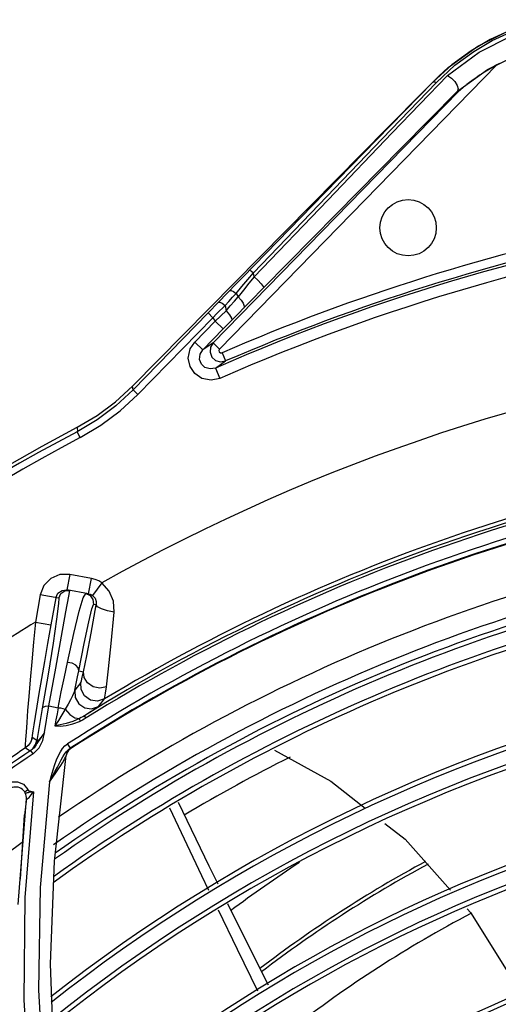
# Model space of a CAD drawing. Extents: x 40.7 to 137.4, y -250.8 to -221.5.
# Tile 266 of 320: x 123.002 to 123.0539, y -239.3488 to -239.242. Entities that reach past the tile are written whole.
import ezdxf

# ---------------------------------------------------------------- set-up
doc = ezdxf.new("R2010")
doc.units = 0
doc.header["$MEASUREMENT"] = 0
doc.layers.get('0').update_dxf_attribs({"linetype": 'CONTINUOUS'})

msp = doc.modelspace()

# ---------------------------------------------------------------- linework, layer by layer
at = {"color": 6, "linetype": 'Continuous'}
for p, q in [((123.0516826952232, -239.2448817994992), (123.0552329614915, -239.2431076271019)), ((123.0484666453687, -239.2472078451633), (123.0516826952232, -239.2448817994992)), ((123.0236963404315, -239.277717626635), (123.0537457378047, -239.2469206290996)), ((123.0488647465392, -239.2469140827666), (123.0468055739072, -239.2487939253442)), ((123.0479619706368, -239.2476515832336), (123.0484666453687, -239.2472078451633)), ((123.041333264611, -239.2549100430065), (123.0471916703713, -239.2488162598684)), ((123.0424074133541, -239.2542817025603), (123.0484075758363, -239.2480595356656)), ((123.0458070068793, -239.2497794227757), (123.0469450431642, -239.2486253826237)), ((123.0469450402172, -239.2486253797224), (123.0468055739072, -239.2487939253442)), ((123.0229974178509, -239.2770356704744), (123.0495389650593, -239.2498337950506)), ((123.0419056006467, -239.2537292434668), (123.0458070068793, -239.2497794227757)), ((123.0495389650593, -239.2498337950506), (123.0494782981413, -239.2497746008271)), ((123.0495726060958, -239.2498059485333), (123.0495377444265, -239.2498350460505)), ((123.0419055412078, -239.2537291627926), (123.0142745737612, -239.2817478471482)), ((123.0337826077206, -239.2621433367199), (123.026220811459, -239.2699129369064)), ((123.0254993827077, -239.2706565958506), (123.026220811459, -239.2699129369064)), ((123.0267474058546, -239.2701901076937), (123.02737847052, -239.2694527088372)), ((123.0274568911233, -239.2698702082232), (123.0273784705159, -239.269452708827)), ((123.0235943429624, -239.2726248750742), (123.0254993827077, -239.2706565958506)), ((123.0270523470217, -239.2725360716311), (123.0284763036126, -239.2710882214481)), ((123.0251096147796, -239.2721072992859), (123.0254907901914, -239.2716803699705)), ((123.0253061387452, -239.2725393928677), (123.025732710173, -239.2720495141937)), ((123.0254907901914, -239.2716803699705), (123.0257327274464, -239.2720494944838)), ((123.0235943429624, -239.2726248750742), (123.0224499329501, -239.2738026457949)), ((123.0242978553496, -239.2730087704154), (123.0244058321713, -239.2735624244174)), ((123.025016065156, -239.2745978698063), (123.0270523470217, -239.2725360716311)), ((123.0224499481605, -239.2738026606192), (123.014329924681, -239.2821351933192)), ((123.0148544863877, -239.2826463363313), (123.0229744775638, -239.2743138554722)), ((123.0224499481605, -239.2738026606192), (123.0229745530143, -239.2743139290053)), ((123.0229744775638, -239.2743138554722), (123.0232276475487, -239.2746786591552)), ((123.0232276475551, -239.2746786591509), (123.0244058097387, -239.2735624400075)), ((123.0241013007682, -239.2755311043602), (123.025016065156, -239.2745978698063)), ((123.0210086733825, -239.2769528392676), (123.0232276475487, -239.2746786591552)), ((123.0241013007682, -239.2755311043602), (123.021882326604, -239.2778052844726)), ((123.0232276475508, -239.2746786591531), (123.0241013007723, -239.2755311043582)), ((123.0210086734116, -239.2769528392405), (123.0218823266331, -239.2778052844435)), ((123.0229974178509, -239.2770356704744), (123.021882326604, -239.2778052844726)), ((123.0229974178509, -239.2770356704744), (123.0236963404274, -239.2777176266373)), ((123.0239678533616, -239.2781122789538), (123.0243549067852, -239.2790087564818)), ((123.0232460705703, -239.2797746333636), (123.0243545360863, -239.2790078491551)), ((123.0232464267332, -239.2797754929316), (123.0237369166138, -239.2808933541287)), ((123.0124356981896, -239.2834316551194), (123.0142746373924, -239.2817479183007)), ((123.0143299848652, -239.282135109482), (123.0142746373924, -239.2817479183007)), ((123.014329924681, -239.2821351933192), (123.0148545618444, -239.282646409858)), ((123.0086141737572, -239.2873194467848), (123.0082712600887, -239.2866720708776))]:
    msp.add_line(p, q, dxfattribs=at)
at = {"color": 155}
for p, q in [((123.0074769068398, -239.3021497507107), (123.0071696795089, -239.3038310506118)), ((123.0098275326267, -239.3025792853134), (123.0074770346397, -239.3021497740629)), ((123.0095203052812, -239.3042605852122), (123.0098275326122, -239.3025792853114)), ((123.0109589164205, -239.3030667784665), (123.0099479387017, -239.3044447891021)), ((123.0042787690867, -239.3043684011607), (123.0037522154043, -239.3073148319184)), ((123.0062721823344, -239.3047254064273), (123.004278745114, -239.3043685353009)), ((123.0066324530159, -239.3038750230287), (123.0071696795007, -239.3038310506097)), ((123.0095203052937, -239.3042605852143), (123.0071696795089, -239.3038310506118)), ((123.0073592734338, -239.3044960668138), (123.0074800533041, -239.3038877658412)), ((123.0089279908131, -239.3046853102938), (123.0091955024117, -239.3042018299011)), ((123.0098152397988, -239.3043620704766), (123.0099479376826, -239.304444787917)), ((123.0059608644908, -239.3046697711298), (123.0054344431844, -239.3076154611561)), ((123.0103482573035, -239.3054619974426), (123.0100307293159, -239.3054052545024)), ((123.0037522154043, -239.3073148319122), (123.0054344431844, -239.3076154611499)), ((123.0084500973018, -239.3125974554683), (123.0089672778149, -239.3126988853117)), ((123.0086746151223, -239.313858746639), (123.0080070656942, -239.3147062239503)), ((123.010575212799, -239.3164841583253), (123.0112333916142, -239.3156503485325)), ((123.0044905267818, -239.3166877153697), (123.0038995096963, -239.3201525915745)), ((123.0047310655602, -239.3192967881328), (123.0052208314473, -239.3164072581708)), ((123.0052208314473, -239.3164072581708), (123.0062099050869, -239.3166041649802)), ((123.0092290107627, -239.317711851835), (123.0090729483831, -239.3174611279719)), ((123.0033762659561, -239.3200079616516), (123.0034076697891, -239.3198322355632)), ((123.0038995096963, -239.3201525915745), (123.0034076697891, -239.3198322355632)), ((123.0026812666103, -239.3209481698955), (123.0031714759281, -239.3212696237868)), ((123.0029815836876, -239.3206879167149), (123.0026812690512, -239.3209481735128)), ((123.0034931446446, -239.3215998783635), (123.0032457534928, -239.3212319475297)), ((123.0069400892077, -239.3207460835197), (123.0072199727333, -239.3205301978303)), ((123.0071683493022, -239.3214543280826), (123.007070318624, -239.3217864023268)), ((123.0071563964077, -239.3215357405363), (123.0070815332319, -239.3217896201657)), ((123.007355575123, -239.3211632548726), (123.0071683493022, -239.3214543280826)), ((123.0072283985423, -239.3205525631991), (123.0075140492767, -239.3209951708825)), ((123.007293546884, -239.3211675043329), (123.0075140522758, -239.3209951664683)), ((123.0076169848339, -239.3209364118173), (123.007355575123, -239.3211632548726)), ((123.0076049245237, -239.3210175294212), (123.0076169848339, -239.3209364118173)), ((123.0058124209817, -239.3332408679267), (123.0070703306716, -239.321786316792)), ((123.0070328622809, -239.3219077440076), (123.0070703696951, -239.3217862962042)), ((123.0042930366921, -239.3360785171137), (123.0052973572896, -239.3246295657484)), ((123.0024447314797, -239.3249013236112), (123.0029232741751, -239.3254740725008)), ((123.0026366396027, -239.337179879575), (123.0035646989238, -239.3257093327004)), ((123.0027493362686, -239.3255936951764), (123.0029152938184, -239.3254735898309)), ((123.0033966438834, -239.325732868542), (123.0035567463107, -239.3257087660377)), ((123.0034064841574, -239.3256937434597), (123.0035646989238, -239.3257093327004)), ((123.0018725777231, -239.3379313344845), (123.0027680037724, -239.3264851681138)), ((123.0027676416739, -239.3264852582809), (123.0027044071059, -239.3270497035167)), ((123.0021187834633, -239.3351877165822), (123.0025794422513, -239.3282213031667)), ((123.0053929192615, -239.3443821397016), (123.0058124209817, -239.3332408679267)), ((123.0057660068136, -239.3551345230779), (123.0053929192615, -239.3443821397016))]:
    msp.add_line(p, q, dxfattribs=at)
at = {"color": 6, "linetype": 'Continuous'}
for points in [[(123.0471916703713, -239.2488162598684), (123.0492023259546, -239.2469547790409), (123.0512300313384, -239.2454565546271), (123.0532411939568, -239.244269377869), (123.0552141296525, -239.243347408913), (123.0571329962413, -239.242654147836), (123.0589914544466, -239.242157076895)], [(123.0589583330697, -239.2420091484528), (123.0570287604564, -239.2425244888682), (123.0550579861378, -239.2432334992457), (123.0530326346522, -239.244172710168), (123.0509571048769, -239.2453860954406), (123.0488647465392, -239.2469140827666)], [(123.0484075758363, -239.2480595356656), (123.051812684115, -239.2455183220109), (123.0553282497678, -239.2437663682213), (123.0588359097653, -239.2426955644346)], [(123.049480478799, -239.2497725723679), (123.0527286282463, -239.2474149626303), (123.056054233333, -239.245796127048), (123.0593055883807, -239.2448164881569)], [(123.0469450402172, -239.2486253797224), (123.0474540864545, -239.2481238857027), (123.0479619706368, -239.2476515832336)], [(123.0537457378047, -239.2469206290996), (123.0532117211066, -239.2472153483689), (123.0527766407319, -239.2474698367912), (123.0524196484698, -239.2476887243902), (123.0521242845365, -239.2478769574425), (123.0518775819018, -239.2480392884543), (123.0516694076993, -239.2481799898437), (123.0514918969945, -239.2483027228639), (123.0512976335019, -239.2484400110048), (123.0510369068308, -239.2486292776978), (123.050822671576, -239.2487892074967), (123.0506450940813, -239.2489248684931), (123.050496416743, -239.2490406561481), (123.0503705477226, -239.2491402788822), (123.0502627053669, -239.2492268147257), (123.0501691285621, -239.2493027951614), (123.0500868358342, -239.249370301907), (123.0499867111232, -239.2494533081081), (123.0498838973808, -239.2495395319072), (123.0497930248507, -239.2496165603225), (123.0495726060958, -239.2498059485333)], [(123.0468055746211, -239.2487939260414), (123.0406946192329, -239.2550506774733), (123.0337826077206, -239.2621433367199)], [(123.0468056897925, -239.248794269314), (123.0468993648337, -239.248748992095), (123.0470343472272, -239.2487576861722), (123.0471914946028, -239.2488160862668)], [(123.0484080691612, -239.2480601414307), (123.0488187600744, -239.248335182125), (123.0491833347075, -239.2487259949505), (123.0494476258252, -239.2491467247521), (123.0495555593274, -239.249518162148), (123.0494790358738, -239.2497725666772)], [(123.0284763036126, -239.2710882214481), (123.0363583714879, -239.2630605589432), (123.0433684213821, -239.2559461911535), (123.0494782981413, -239.2497746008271)], [(123.0274568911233, -239.2698702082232), (123.0354131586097, -239.2615645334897), (123.0424074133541, -239.2542817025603)], [(123.0273784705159, -239.269452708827), (123.0344542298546, -239.2620747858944), (123.041333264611, -239.2549100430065)], [(123.0269446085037, -239.2691683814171), (123.0270194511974, -239.2691829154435), (123.0271712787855, -239.269281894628), (123.0273784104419, -239.2694527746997)], [(123.0254907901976, -239.2716803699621), (123.0261193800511, -239.2709317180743), (123.0267474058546, -239.2701901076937)], [(123.0274568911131, -239.2698702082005), (123.0268836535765, -239.270589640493), (123.0263088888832, -239.2713167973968), (123.0257327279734, -239.2720494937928)], [(123.0274568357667, -239.2698703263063), (123.0278609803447, -239.2702593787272), (123.0282083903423, -239.2706410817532), (123.028428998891, -239.2709379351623), (123.0284763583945, -239.2710882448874)], [(123.0247771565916, -239.2714027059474), (123.0249424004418, -239.2713642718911), (123.0251994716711, -239.2714615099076), (123.0254909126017, -239.2716802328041)], [(123.0242978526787, -239.2730087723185), (123.0247118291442, -239.2725503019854), (123.0251096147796, -239.2721072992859)], [(123.025732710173, -239.2720495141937), (123.0260490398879, -239.2724001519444), (123.0262726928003, -239.2727520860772), (123.0263732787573, -239.273063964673), (123.0263217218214, -239.2732753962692)], [(123.0229744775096, -239.2743138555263), (123.0234227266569, -239.2738730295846), (123.0242978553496, -239.2730087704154)], [(123.0235943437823, -239.2726248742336), (123.0237430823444, -239.2726182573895), (123.0239987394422, -239.2727549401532), (123.024298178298, -239.2730084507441)], [(123.0244058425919, -239.2735624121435), (123.0248641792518, -239.2730434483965), (123.0253061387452, -239.2725393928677)], [(123.0244058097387, -239.2735624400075), (123.0247797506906, -239.2739932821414), (123.0250043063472, -239.274369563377), (123.0250160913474, -239.2745978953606)], [(123.023737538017, -239.2808931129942), (123.0227761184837, -239.2811002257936), (123.021787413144, -239.2809034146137), (123.0210113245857, -239.2803744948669), (123.020504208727, -239.2796170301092), (123.0203110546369, -239.2787048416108), (123.0205054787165, -239.277708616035), (123.0210086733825, -239.2769528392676)], [(123.0232460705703, -239.2797746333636), (123.0226703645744, -239.2798778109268), (123.0221179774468, -239.279707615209), (123.0217302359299, -239.2793378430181), (123.0215413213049, -239.2788402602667), (123.0216003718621, -239.278257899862), (123.021882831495, -239.2778057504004)], [(123.0229979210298, -239.2770361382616), (123.0227122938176, -239.2775114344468), (123.0226668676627, -239.2780628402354), (123.0228691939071, -239.2785773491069), (123.023277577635, -239.2789502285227), (123.0238087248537, -239.2791047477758), (123.0243545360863, -239.2790078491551)], [(123.0236963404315, -239.277717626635), (123.0236290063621, -239.2778557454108), (123.0236626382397, -239.2780163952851), (123.0237945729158, -239.2781203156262), (123.0239679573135, -239.2781122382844)], [(123.0143299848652, -239.282135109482), (123.01247107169, -239.2838547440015), (123.0104441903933, -239.2853725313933), (123.0082710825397, -239.2866722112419)], [(123.0086141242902, -239.2873193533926), (123.0108523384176, -239.2859806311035), (123.0129400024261, -239.2844173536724), (123.0148544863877, -239.2826463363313)], [(123.0082924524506, -239.2861945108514), (123.0104346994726, -239.2849190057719), (123.0124356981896, -239.2834316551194)], [(122.9969856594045, -239.2925916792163), (123.0007126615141, -239.2903869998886), (123.0044823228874, -239.2882541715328), (123.0082924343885, -239.2861944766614)], [(123.0082924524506, -239.2861945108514), (123.0082681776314, -239.28636280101), (123.0082953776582, -239.2865038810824), (123.0082710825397, -239.2866722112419)]]:
    msp.add_lwpolyline(points, dxfattribs=at)
at = {"color": 155}
for points in [[(123.0074770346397, -239.3021497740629), (123.0063939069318, -239.3021689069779), (123.0054170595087, -239.3025950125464), (123.0046758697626, -239.303360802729), (123.0042787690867, -239.3043684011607)], [(123.0109589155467, -239.3030667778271), (123.010607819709, -239.3028478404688), (123.01022780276, -239.3026840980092), (123.0098275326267, -239.3025792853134)], [(123.0122899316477, -239.3062224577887), (123.0122029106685, -239.3050623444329), (123.0117379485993, -239.3039624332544), (123.0109589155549, -239.303066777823)], [(123.00521528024, -239.3164078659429), (123.0059463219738, -239.3123235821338), (123.0065694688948, -239.308849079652), (123.0070475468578, -239.3061980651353), (123.0073592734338, -239.3044960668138)], [(123.0059609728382, -239.3046691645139), (123.0061899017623, -239.3041820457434), (123.0066324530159, -239.3038750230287)], [(123.0062721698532, -239.3047260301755), (123.0065113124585, -239.304226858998), (123.0069547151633, -239.303927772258), (123.0074800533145, -239.3038877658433)], [(123.0091961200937, -239.3042013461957), (123.0096915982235, -239.3044400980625), (123.009987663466, -239.3048758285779), (123.0100309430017, -239.3054046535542)], [(123.0095203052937, -239.3042605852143), (123.0096716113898, -239.3043002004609), (123.0098152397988, -239.3043620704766)], [(123.0099479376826, -239.304444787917), (123.0102123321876, -239.3047297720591), (123.0103479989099, -239.3050758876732), (123.0103481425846, -239.3054626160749)], [(123.0062721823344, -239.3047254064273), (123.0062603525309, -239.3053162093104), (123.0060485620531, -239.3069853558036), (123.0056574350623, -239.3095935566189), (123.0051174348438, -239.3129499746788), (123.0044905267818, -239.3166877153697)], [(123.0072386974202, -239.3116960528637), (123.0079171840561, -239.3085704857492), (123.0085031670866, -239.3061359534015), (123.0089279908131, -239.3046853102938)], [(123.0084500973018, -239.3125974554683), (123.0090375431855, -239.3096337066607), (123.0095268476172, -239.3073016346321), (123.0098581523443, -239.305890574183), (123.0100307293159, -239.3054052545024)], [(123.0089672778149, -239.3126988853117), (123.0093157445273, -239.3109568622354), (123.0097840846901, -239.3085043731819), (123.0103482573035, -239.3054619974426)], [(123.0122899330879, -239.3062224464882), (123.011557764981, -239.3060845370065), (123.0109193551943, -239.3058870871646), (123.0104892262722, -239.3056664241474), (123.0103481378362, -239.3054626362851)], [(123.011441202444, -239.3143510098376), (123.0116600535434, -239.3123882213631), (123.0119476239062, -239.3096315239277), (123.0122899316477, -239.3062224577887)], [(123.0037522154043, -239.3073148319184), (123.0035488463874, -239.3094977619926), (123.0033578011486, -239.3116140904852), (123.0031849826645, -239.3135935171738), (123.0030350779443, -239.3153741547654), (123.002910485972, -239.3169180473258), (123.0028114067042, -239.3182092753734), (123.0027367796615, -239.3192486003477), (123.0026853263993, -239.3200467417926)], [(123.0054344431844, -239.3076154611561), (123.0050760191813, -239.3096335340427), (123.004731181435, -239.3116000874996), (123.0044145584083, -239.3134307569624), (123.0041383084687, -239.3150529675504), (123.0039079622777, -239.3164305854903), (123.0037237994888, -239.3175574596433), (123.0035826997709, -239.3184477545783), (123.0034808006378, -239.3191209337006), (123.0034146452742, -239.3195938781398), (123.003380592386, -239.3198853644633), (123.0033762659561, -239.3200079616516)], [(123.0062046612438, -239.3166047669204), (123.0065430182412, -239.3148870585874), (123.0068906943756, -239.3132400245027), (123.0072385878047, -239.311695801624)], [(123.0084504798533, -239.312594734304), (123.0083935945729, -239.3122747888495), (123.0081302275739, -239.3119770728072), (123.0077165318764, -239.3117693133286), (123.0072386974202, -239.3116960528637)], [(123.0080070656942, -239.3147062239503), (123.0081595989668, -239.3139610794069), (123.0083074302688, -239.3132583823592), (123.0084501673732, -239.312597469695)], [(123.0086746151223, -239.313858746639), (123.0087330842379, -239.3136664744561), (123.0088300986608, -239.3132806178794), (123.0089672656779, -239.3126988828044)], [(123.0114408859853, -239.3143504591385), (123.0107259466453, -239.3144739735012), (123.0099977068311, -239.3143170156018), (123.0093933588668, -239.313913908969), (123.0090234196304, -239.3133371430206), (123.0089678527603, -239.3126989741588)], [(123.0112333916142, -239.3156503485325), (123.0104917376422, -239.3158890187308), (123.0097193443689, -239.3157727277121), (123.0090798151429, -239.3153260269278), (123.0087044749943, -239.3146395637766), (123.0086743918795, -239.3138588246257)], [(123.0080070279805, -239.3147062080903), (123.0079225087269, -239.3149783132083), (123.0077748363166, -239.3153285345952), (123.0075693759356, -239.315744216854), (123.0073078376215, -239.3162201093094)], [(123.0080068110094, -239.3147062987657), (123.0080429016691, -239.3154934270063), (123.0084390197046, -239.3161922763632), (123.0090893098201, -239.3166254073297), (123.0098393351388, -239.3167264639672), (123.010575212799, -239.3164841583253)], [(123.0112335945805, -239.3156504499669), (123.0112772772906, -239.3154430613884), (123.0113459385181, -239.3150104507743), (123.011441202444, -239.3143510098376)], [(123.0073078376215, -239.3162201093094), (123.006613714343, -239.3173840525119), (123.0062355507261, -239.3179864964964), (123.0058643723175, -239.3185457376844)], [(123.0044905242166, -239.3166877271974), (123.004603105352, -239.3165394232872), (123.0048551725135, -239.316440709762), (123.0052152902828, -239.3164078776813)], [(123.0062099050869, -239.3166041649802), (123.0060940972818, -239.3172507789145), (123.0059808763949, -239.3178978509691), (123.005870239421, -239.3185453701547)], [(123.0062046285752, -239.316604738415), (123.0064687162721, -239.3166263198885), (123.006735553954, -239.3166780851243), (123.006988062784, -239.3167572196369)], [(123.0069880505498, -239.3167572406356), (123.0074746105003, -239.3173422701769), (123.0080245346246, -239.3177024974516), (123.0085285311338, -239.3177663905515)], [(123.0105757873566, -239.3164840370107), (123.0105097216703, -239.3165340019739), (123.0103292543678, -239.3166547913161), (123.0100288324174, -239.3168498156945), (123.009606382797, -239.3171206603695), (123.0090729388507, -239.3174611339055)], [(123.0085285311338, -239.3177663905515), (123.0078029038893, -239.3180842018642), (123.0070969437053, -239.3183137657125), (123.0064388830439, -239.3184639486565), (123.0058643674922, -239.3185457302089)], [(123.005870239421, -239.3185453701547), (123.0064274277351, -239.3185819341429), (123.0070823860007, -239.3185227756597), (123.0078213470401, -239.3183505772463), (123.0086290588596, -239.3180401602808)], [(123.0086242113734, -239.3180404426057), (123.0085769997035, -239.3179233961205), (123.0085416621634, -239.3178233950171), (123.0085285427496, -239.3177664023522)], [(123.0090729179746, -239.3174611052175), (123.008879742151, -239.317577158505), (123.0087020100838, -239.3176761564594), (123.0085285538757, -239.3177663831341)], [(123.0092335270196, -239.3177115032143), (123.0090396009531, -239.3178269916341), (123.0088380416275, -239.3179367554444), (123.0086290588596, -239.3180401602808)], [(123.0047247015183, -239.3192971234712), (123.0045881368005, -239.3195049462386), (123.0044629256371, -239.319689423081), (123.0043477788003, -239.3198539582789), (123.0042417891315, -239.3200011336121), (123.0041460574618, -239.3201323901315), (123.004062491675, -239.3202514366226), (123.0039882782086, -239.3203693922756), (123.0039143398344, -239.3204960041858), (123.0038296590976, -239.3206340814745), (123.0037264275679, -239.3207803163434), (123.0035986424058, -239.3209314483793), (123.0034402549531, -239.3210838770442), (123.0032456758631, -239.3212320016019)], [(123.0035003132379, -239.3215997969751), (123.0041718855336, -239.3209571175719), (123.0045473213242, -239.3201512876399), (123.0047310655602, -239.3192967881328)], [(123.0047247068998, -239.3192971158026), (123.0045934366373, -239.319487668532), (123.0044704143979, -239.3196604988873), (123.0043548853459, -239.3198164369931), (123.0042473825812, -239.3199541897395), (123.0041486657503, -239.3200717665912), (123.004061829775, -239.3201640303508), (123.0039926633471, -239.320223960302), (123.0039428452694, -239.3202507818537), (123.0039111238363, -239.3202465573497), (123.0038969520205, -239.3202124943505), (123.0038995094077, -239.3201525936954)], [(123.0026853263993, -239.3200467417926), (123.0026541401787, -239.3206176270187), (123.002643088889, -239.3209752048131)], [(123.0033749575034, -239.3200077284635), (123.0032139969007, -239.3203790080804), (123.0029815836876, -239.3206879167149)], [(123.0031714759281, -239.3212696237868), (123.0035104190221, -239.320969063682), (123.0037590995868, -239.3205887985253), (123.0038993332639, -239.3201536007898)], [(123.0031714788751, -239.3212696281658), (123.0031822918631, -239.3212666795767), (123.0032073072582, -239.3212539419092), (123.0032456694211, -239.3212320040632)], [(123.0056922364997, -239.3233224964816), (123.0058722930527, -239.3227618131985), (123.0060532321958, -239.3222538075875), (123.0062435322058, -239.3217948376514), (123.0064516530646, -239.3213856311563)], [(123.0064516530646, -239.3213856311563), (123.0066833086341, -239.3210335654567), (123.0069400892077, -239.3207460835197)], [(123.0065378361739, -239.3222527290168), (123.0067229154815, -239.3219255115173), (123.0069047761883, -239.3216360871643), (123.0070921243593, -239.3213829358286), (123.007293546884, -239.3211675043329)], [(123.0076049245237, -239.3210175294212), (123.0073435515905, -239.3212445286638), (123.0071563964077, -239.3215357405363)], [(123.0076169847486, -239.3209364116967), (123.0076047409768, -239.3209417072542), (123.0075695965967, -239.3209618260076), (123.0075140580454, -239.3209951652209)], [(123.0296652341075, -239.321211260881), (123.0357670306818, -239.3245600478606), (123.0394837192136, -239.3274795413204)], [(123.0052899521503, -239.3246290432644), (123.0056505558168, -239.324139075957), (123.0059803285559, -239.3236666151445), (123.0062665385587, -239.3232388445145), (123.0065009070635, -239.3228723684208), (123.006688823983, -239.3225650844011), (123.006838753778, -239.3223035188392), (123.0069535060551, -239.3220831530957), (123.0070328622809, -239.3219077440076)], [(123.0061308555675, -239.3230303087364), (123.0063428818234, -239.3226192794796), (123.0065378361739, -239.3222527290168)], [(123.0052898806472, -239.3246290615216), (123.0056185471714, -239.3240230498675), (123.0058932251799, -239.3234943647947), (123.0061308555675, -239.3230303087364)], [(123.0052973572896, -239.3246295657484), (123.0055033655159, -239.3239427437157), (123.0056922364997, -239.3233224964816)], [(123.0011578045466, -239.3246255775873), (123.0018281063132, -239.3246232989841), (123.0024447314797, -239.3249013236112)], [(123.0026548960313, -239.3258400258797), (123.0026868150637, -239.3258835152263), (123.0027188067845, -239.32587870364), (123.0027920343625, -239.3258414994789)], [(123.0026549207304, -239.3258400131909), (123.002656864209, -239.3257238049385), (123.0027493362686, -239.3255936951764)], [(123.0027920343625, -239.3258414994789), (123.0028980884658, -239.3257909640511), (123.0029875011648, -239.3257768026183), (123.0030828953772, -239.3257722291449), (123.0033966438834, -239.325732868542)], [(123.0029232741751, -239.3254740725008), (123.0029282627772, -239.3254997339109), (123.0029402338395, -239.3255225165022), (123.002954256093, -239.3255545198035), (123.0029713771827, -239.3255672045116), (123.0030082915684, -239.3255856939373), (123.0030380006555, -239.3256001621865), (123.0030762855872, -239.3256170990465), (123.0031180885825, -239.3256324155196), (123.0031655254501, -239.3256464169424), (123.0032177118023, -239.3256593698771), (123.0032747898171, -239.3256719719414)], [(123.0032747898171, -239.3256719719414), (123.0033374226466, -239.3256837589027), (123.0034064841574, -239.3256937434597)], [(123.0032865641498, -239.326054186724), (123.0034172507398, -239.3258906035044), (123.0035569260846, -239.3257087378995)], [(123.0027680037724, -239.3264851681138), (123.002767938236, -239.3265191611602), (123.0027821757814, -239.3265402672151), (123.0028186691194, -239.3265346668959), (123.0028819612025, -239.3264928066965), (123.0029637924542, -239.3264192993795), (123.0030576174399, -239.3263213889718), (123.003165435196, -239.3261990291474), (123.0032865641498, -239.326054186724)], [(123.023550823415, -239.3357174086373), (123.0225813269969, -239.3337597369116), (123.0192619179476, -239.3268693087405)], [(123.0027044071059, -239.3270497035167), (123.0026416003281, -239.3276285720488), (123.0025794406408, -239.3282213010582)], [(123.0225346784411, -239.336402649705), (123.0217772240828, -239.3348368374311), (123.0183187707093, -239.327472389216)], [(123.0416085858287, -239.3291486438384), (123.0437969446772, -239.3308676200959), (123.0487041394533, -239.3363713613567)], [(123.0139856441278, -239.3963544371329), (123.0107456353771, -239.3874964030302), (123.008087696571, -239.3781316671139), (123.0060639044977, -239.3682876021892), (123.004722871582, -239.3579746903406), (123.0041157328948, -239.3472189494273), (123.0042930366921, -239.3360785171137)], [(123.0483406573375, -239.44484318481), (123.0421788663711, -239.4396775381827), (123.0362818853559, -239.4339387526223), (123.0307280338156, -239.4276670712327), (123.0255632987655, -239.4208814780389), (123.020814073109, -239.4135770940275), (123.0165092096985, -239.4057434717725), (123.0126940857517, -239.3973933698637), (123.0094106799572, -239.3885326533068), (123.0067046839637, -239.3791726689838), (123.0046245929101, -239.3693319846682), (123.0032197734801, -239.3590329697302), (123.0025404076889, -239.3483033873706), (123.0026366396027, -239.337179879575)], [(123.0278484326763, -239.3473166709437), (123.025626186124, -239.3427934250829), (123.0235768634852, -239.3385570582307)], [(123.0290190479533, -239.3466791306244), (123.026305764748, -239.341280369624), (123.024605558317, -239.3378471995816)], [(123.0505215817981, -239.3384097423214), (123.050885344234, -239.3388177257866), (123.0565486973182, -239.3478555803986)]]:
    msp.add_lwpolyline(points, dxfattribs=at)
at = {"color": 6, "linetype": 'Continuous'}
msp.add_circle((123.0441277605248, -239.2645634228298), 0.003052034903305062, dxfattribs=at)
for centre, radius, start, end in [((123.0639602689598, -239.2660393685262), 0.02167631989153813, 117.2105048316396, 118.114164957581), ((123.1131429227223, -239.4846559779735), 0.223735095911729, 98.79916950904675, 113.6906792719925), ((123.1131429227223, -239.4846559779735), 0.2225143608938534, 98.79913548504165, 113.690507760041), ((123.1131429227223, -239.4846559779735), 0.2249722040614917, 101.4339413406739, 113.3522034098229), ((123.1131429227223, -239.4846559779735), 0.2239957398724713, 101.433909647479, 113.3522318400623), ((123.1131429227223, -239.4846559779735), 0.224043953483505, 117.9101323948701, 156.4257628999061), ((123.1131429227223, -239.4846559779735), 0.223311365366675, 117.9100754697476, 156.4231452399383)]:
    msp.add_arc(centre, radius, start, end, dxfattribs=at)
at = {"color": 155}
for centre, radius, start, end in [((123.1131429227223, -239.4846559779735), 0.2083655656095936, 97.27131772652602, 119.3673597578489), ((123.1131429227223, -239.4846559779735), 0.1969382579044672, 96.78110182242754, 121.9000886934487), ((123.1131429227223, -239.4846559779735), 0.1966398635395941, 96.78157312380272, 121.8989145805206), ((123.1131429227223, -239.4846559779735), 0.1973534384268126, 96.93128696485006, 121.0897270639), ((123.1131429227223, -239.4846559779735), 0.1953377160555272, 98.08624708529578, 122.8372545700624), ((123.1131429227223, -239.4846559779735), 0.1947878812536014, 98.08580860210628, 122.8387358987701), ((123.1131429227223, -239.4846559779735), 0.1947198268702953, 98.09839917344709, 122.8198393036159), ((123.1131429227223, -239.4846559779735), 0.1892692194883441, 98.8415770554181, 124.3805951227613), ((123.1131429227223, -239.4846559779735), 0.1871111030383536, 99.41621820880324, 125.0411037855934), ((123.1131429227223, -239.4846559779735), 0.186260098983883, 99.58963827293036, 125.161923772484), ((123.1131429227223, -239.4846559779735), 0.1857594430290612, 99.72251940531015, 125.2895891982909), ((123.1131429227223, -239.4846559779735), 0.1842944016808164, 100.1108522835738, 125.6624115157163), ((123.1131429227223, -239.4846559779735), 0.1837938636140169, 100.2433301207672, 125.7895057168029), ((123.1131429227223, -239.4846559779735), 0.2083655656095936, 121.6678508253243, 124.2249608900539), ((123.1131429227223, -239.4846559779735), 0.174051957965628, 102.8005442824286, 128.2325721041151), ((123.1131429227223, -239.4846559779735), 0.1735513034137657, 102.9307999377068, 128.3564492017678), ((123.1131429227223, -239.4846559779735), 0.1720862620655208, 103.3113783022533, 128.7180455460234), ((123.1131429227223, -239.4846559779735), 0.1715857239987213, 103.4411825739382, 128.8412553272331), ((123.1131429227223, -239.4846559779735), 0.1969385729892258, 123.9195355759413, 127.6162605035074), ((123.1131429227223, -239.4846559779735), 0.1974892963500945, 124.0094633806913, 126.7969243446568), ((123.1131429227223, -239.4846559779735), 0.1964903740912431, 123.917765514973, 127.6146175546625), ((123.1131429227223, -239.4846559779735), 0.182110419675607, 116.6911538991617, 120.8054433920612), ((123.0016152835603, -239.3263541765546), 0.001159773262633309, 353.5105036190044, 125.2014353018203), ((123.1131429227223, -239.4846559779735), 0.1618438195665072, 105.9436763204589, 131.2035006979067), ((123.1131429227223, -239.4846559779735), 0.16134316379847, 106.0709753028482, 131.3229363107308), ((123.1131429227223, -239.4846559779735), 0.1892692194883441, 125.8423194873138, 130.2615446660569), ((123.1131429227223, -239.4846559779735), 0.1598781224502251, 106.4428113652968, 131.6713573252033), ((123.1131429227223, -239.4846559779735), 0.1593775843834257, 106.5695976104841, 131.7900047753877), ((123.1115457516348, -239.4541801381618), 0.1375331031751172, 118.4529802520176, 127.3697120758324), ((123.1115457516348, -239.4541801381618), 0.1444390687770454, 123.2375892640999, 126.8595230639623), ((123.1115457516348, -239.4541801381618), 0.1371501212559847, 118.4149466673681, 127.3996031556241), ((123.1115457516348, -239.4541801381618), 0.1302441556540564, 117.7327806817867, 127.9587384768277), ((123.1131429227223, -239.4846559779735), 0.1484148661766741, 109.3120170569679, 134.3347120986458), ((123.1131429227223, -239.4846559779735), 0.147914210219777, 109.4355797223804, 134.4482788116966), ((123.1131429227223, -239.4846559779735), 0.1464491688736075, 109.7963564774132, 134.779264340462), ((123.1131429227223, -239.4846559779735), 0.145948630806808, 109.9193214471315, 134.8918643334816)]:
    msp.add_arc(centre, radius, start, end, dxfattribs=at)

doc.saveas('drawing.dxf')
